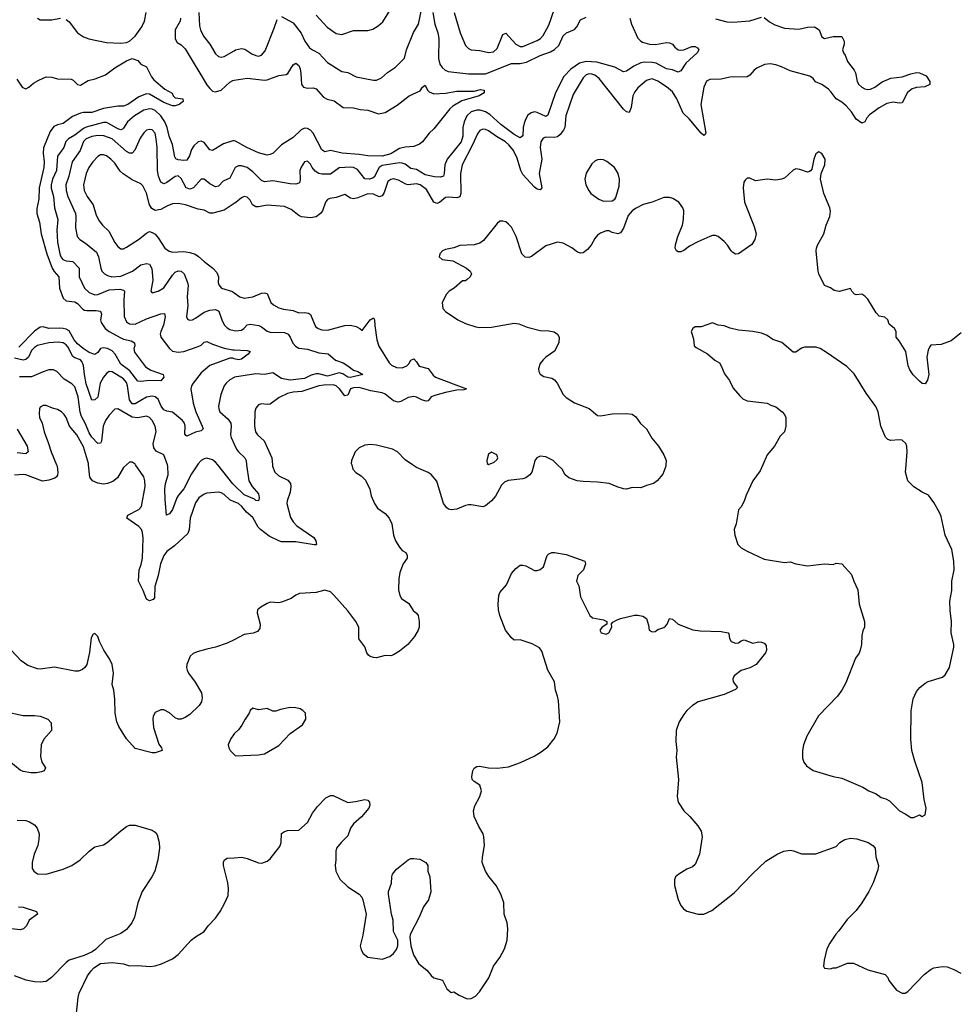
# Model space of a CAD drawing. Header units: inches. Extents: x 1934316 to 2140091, y 524953 to 667329.
# Tile 297 of 384: x 2048507 to 2055013, y 636243 to 643101. Entities that reach past the tile are written whole.
import ezdxf

# ---------------------------------------------------------------- set-up
doc = ezdxf.new("R2010")
doc.units = ezdxf.units.IN
doc.header["$MEASUREMENT"] = 0
for name, color, linetype in [('C0643', 7, 'Continuous'), ('C0644', 7, 'Continuous'), ('C0653', 7, 'Continuous'), ('C0654', 7, 'Continuous')]:
    doc.layers.add(name, color=color, linetype=linetype)

msp = doc.modelspace()

# ---------------------------------------------------------------- linework, layer by layer
at = {"layer": 'C0643', "color": 5}
for points, elevation in [([(2048762.5, 640000), (2048766.6, 639990), (2048772.1, 639947.9), (2048770.8, 639929.2), (2048763.2, 639916.8), (2048751.9, 639908.1), (2048710, 639892.5), (2048666.4, 639886.4), (2048550, 639929.8), (2048530, 639933.3), (2048470, 639928)], 280), ([(2049250, 640000), (2049230, 639982), (2049186.9, 639910), (2049155.5, 639884.5), (2049118, 639870), (2049090, 639866.1), (2049050, 639873.5), (2049012.7, 639890), (2048995.6, 639915.6), (2048986.5, 640000)], 280), ([(2050000, 639743.7), (2049970, 639756.4), (2049930, 639792.7), (2049910, 639805.3), (2049890, 639811), (2049810, 639803.9), (2049790, 639797.2), (2049754, 639770), (2049730, 639735.6), (2049694.1, 639630), (2049686.3, 639550), (2049677.2, 639522.8), (2049583.8, 639436.2), (2049530, 639395.8), (2049510, 639369.8), (2049487.2, 639310), (2049471.5, 639230), (2049448, 639152), (2049445.8, 639074.2), (2049436.9, 639063.1), (2049410, 639052.6), (2049390, 639065.6), (2049366.1, 639126.1), (2049333.3, 639190), (2049339.4, 639270), (2049353.4, 639306.6), (2049360.8, 639350), (2049365.4, 639490), (2049362.4, 639530), (2049353.7, 639550), (2049335.4, 639570), (2049253, 639630), (2049258.7, 639650), (2049336.3, 639690), (2049355, 639710), (2049380.4, 639850), (2049378.5, 639890), (2049370, 639917), (2049314, 640000)], 280), ([(2049744.5, 640000), (2049702.6, 639937.3), (2049650, 639832.8), (2049611.4, 639790), (2049599.5, 639770), (2049570, 639689.6), (2049550, 639659.6), (2049529.6, 639649.6), (2049519.1, 639759.1), (2049517.5, 639830), (2049522.1, 639870), (2049539.2, 639930), (2049538.6, 639990), (2049535.2, 640000)], 260), ([(2050000, 639858.3), (2049990, 639867.9), (2049885, 640000)], 260), ([(2050000, 638782.8), (2049950, 638757.7), (2049870.8, 638730), (2049810, 638717.7), (2049742.4, 638697.6), (2049714.3, 638685.7), (2049692.9, 638667.1), (2049670.3, 638610), (2049667.4, 638590), (2049671.8, 638570), (2049681.1, 638550), (2049727.9, 638487.9), (2049771.8, 638411.8), (2049777.6, 638377.6), (2049772.3, 638350), (2049756.6, 638323.4), (2049690, 638260.5), (2049659.7, 638240.3), (2049631.7, 638228.3), (2049610, 638229.8), (2049590, 638238.8), (2049550, 638272.4), (2049510, 638295.1), (2049490, 638295.1), (2049450, 638275.6), (2049436, 638250), (2049432.8, 638230), (2049439, 638170), (2049476, 638056), (2049493.4, 638030), (2049498, 638010), (2049450, 637995.1), (2049430, 637995.1), (2049310, 638025.6), (2049250, 638093), (2049197.9, 638177.9), (2049183.7, 638210), (2049170.5, 638270.5), (2049168.9, 638368.9), (2049161.5, 638430), (2049151.3, 638470), (2049158.9, 638550), (2049150, 638608.7), (2049131.6, 638650), (2049092, 638710), (2049062, 638770), (2049050, 638806), (2049030, 638826), (2049018, 638822), (2049005.4, 638794.6), (2048993.7, 638693.7), (2048973, 638610), (2048960.5, 638590), (2048944.6, 638575.4), (2048916.2, 638563.8), (2048890, 638563), (2048750, 638591.2), (2048650, 638578.3), (2048630, 638579.7), (2048563.1, 638603.1), (2048516.4, 638636.4), (2048450, 638707)], 320), ([(2048402.9, 638282.9), (2048530, 638254.4), (2048610, 638255.5), (2048650, 638250.7), (2048702, 638230), (2048724.7, 638204.7), (2048727.7, 638150), (2048674.9, 638090), (2048656.4, 638050), (2048650.5, 637970), (2048662, 637930), (2048686, 637890), (2048678, 637870), (2048658.5, 637861.5), (2048624.5, 637855.5), (2048585.2, 637854.8), (2048530, 637864.2), (2048510, 637874), (2048430, 637939.7)], 320), ([(2050000, 638126), (2049974.8, 638090), (2049958, 638050), (2049962, 638030), (2049972, 638010), (2050000, 637984.1)], 340), ([(2048490, 637525.8), (2048550, 637522.3), (2048575, 637515), (2048610, 637492.2), (2048629.2, 637469.2), (2048641.8, 637430), (2048640.2, 637390), (2048631.9, 637350), (2048606.8, 637290), (2048592.8, 637230), (2048594.6, 637190), (2048605.7, 637170), (2048631.4, 637151.4), (2048690, 637149.2), (2048810, 637184.4), (2048870, 637209.1), (2048927, 637250), (2048990, 637310.5), (2049030, 637340.5), (2049090, 637354.8), (2049115.3, 637370), (2049210, 637450.7), (2049250, 637481), (2049270, 637490.5), (2049310, 637490.4), (2049430, 637457), (2049450, 637442.4), (2049463.9, 637423.9), (2049478, 637370), (2049479, 637330), (2049467.6, 637250), (2049447.6, 637170), (2049426.3, 637130), (2049360.4, 637030), (2049330.3, 636950), (2049306.7, 636850), (2049287, 636810), (2049250, 636763.6), (2049210, 636736.3), (2049105.5, 636694.5), (2049035.3, 636624.7), (2049012.3, 636607.7), (2048956.7, 636583.3), (2048850, 636549.6), (2048830, 636534.5), (2048728.7, 636430), (2048690, 636403.1), (2048650, 636396.5), (2048610, 636399.3), (2048551.7, 636411.7), (2048470, 636441.7)], 320), ([(2048899.3, 636160.7), (2048912.7, 636290), (2048919.8, 636320.2), (2048979, 636441), (2049003.3, 636476.7), (2049023.5, 636496.5), (2049070, 636528.4), (2049150, 636535.3), (2049230, 636524.2), (2049270, 636510.4), (2049330, 636514.4), (2049414.2, 636505.8), (2049449.5, 636510.5), (2049494.8, 636525.2), (2049570, 636561), (2049610, 636591), (2049701.2, 636690), (2049730, 636714), (2049790, 636750.7), (2049818.4, 636790), (2049870, 636843), (2049903, 636890), (2049935.8, 636950), (2049958.6, 637001.4), (2049961.3, 637050), (2049956.3, 637090), (2049926.6, 637210), (2049926.2, 637233.8), (2049933.2, 637250), (2049950, 637260.5), (2050000, 637264)], 320), ([(2048498.3, 636921.7), (2048530, 636920.6), (2048624.9, 636890), (2048630.4, 636870.3), (2048573.4, 636830), (2048554.2, 636790), (2048534, 636770), (2048510, 636761.1), (2048450, 636768.8)], 280)]:
    msp.add_lwpolyline(points, dxfattribs=dict(at, elevation=elevation))
at = {"layer": 'C0644', "color": 5}
for points, elevation in [([(2048830, 643102.6), (2048850, 643085.3), (2048910, 643009.2), (2048950, 642982), (2048987.5, 642967.5), (2049110, 642941.8), (2049210, 642936), (2049250, 642941.8), (2049270, 642951.3), (2049310, 642986.9), (2049357.4, 643050), (2049374.7, 643090), (2049387.9, 643150)], 240), ([(2049754, 643150), (2049758.8, 643058.8), (2049765.7, 643030), (2049785.2, 642985.2), (2049830.2, 642930), (2049870, 642862.4), (2049890, 642845.3), (2049910, 642840.3), (2049930, 642843.6), (2050000, 642884.4)], 260), ([(2048630.3, 643110.3), (2048650, 643100.4), (2048730, 643100.2), (2048790, 643110.3)], 240), ([(2049626.7, 643110), (2049623.5, 643090), (2049588.3, 643030), (2049588.3, 642968.3), (2049602.8, 642942.7), (2049630, 642926.4), (2049658.7, 642898.7), (2049810, 642647.9), (2049830, 642620.7), (2049850, 642603.8), (2049870, 642597.7), (2049908.4, 642610), (2049970, 642665.5), (2049990, 642677.6), (2050000, 642679)], 240), ([(2048487.3, 642687.3), (2048524, 642630), (2048541.5, 642621.5), (2048550, 642619.7), (2048570, 642630.2), (2048602.5, 642657.5), (2048639.5, 642680.5), (2048690, 642701.6), (2048730, 642699.8), (2048770, 642689.6), (2048865.3, 642685.3), (2048878.8, 642678.8), (2048910, 642650.3), (2048930, 642645.2), (2048983.2, 642676.8), (2049031, 642689), (2049103, 642717), (2049170, 642765.2), (2049250, 642813.6), (2049290.2, 642830.2), (2049330, 642815.5), (2049350, 642791), (2049390, 642771.3), (2049423.2, 642703.2), (2049441, 642681), (2049516.9, 642616.9), (2049567.7, 642587.7), (2049576, 642570), (2049590, 642556), (2049642, 642550), (2049644.7, 642530), (2049618, 642510), (2049590, 642500.5), (2049570, 642501.1), (2049510, 642523.7), (2049410, 642582.8), (2049390, 642583.8), (2049336.1, 642563.9), (2049258.4, 642510), (2049230, 642497.7), (2049190, 642497.3), (2049090, 642481.4), (2049010, 642454.8), (2048950, 642454.6), (2048930, 642449.9), (2048873.5, 642426.5), (2048810, 642377.3), (2048770, 642368), (2048744.3, 642355.7), (2048718.5, 642321.5), (2048672.4, 642207.6), (2048669.1, 642170), (2048676.6, 642110), (2048675.7, 642070), (2048642.1, 641930), (2048640.5, 641850), (2048625, 641785), (2048625.8, 641750), (2048644.4, 641690), (2048657.2, 641610), (2048695.4, 641470), (2048731.7, 641370), (2048746, 641346), (2048780.1, 641310), (2048783.6, 641230), (2048810, 641160.2), (2048830, 641141.4), (2048890, 641135.8), (2048910, 641124.1), (2048945.4, 641085.4), (2048958.6, 641078.6), (2048974.8, 641074.8), (2049036, 641076), (2049070.1, 641070.1), (2049076.2, 641050), (2049069, 641010), (2049072.8, 640992.8), (2049102.8, 640950), (2049128.7, 640928.7), (2049210, 640884.8), (2049230, 640875.4), (2049283.4, 640863.4), (2049307, 640850), (2049307.8, 640830), (2049301.3, 640810), (2049306.1, 640786.1), (2049382.6, 640682.6), (2049418.9, 640658.9), (2049506, 640630), (2049510.2, 640610), (2049490, 640586.4), (2049411.5, 640588.5), (2049350, 640579.8), (2049330, 640583.7), (2049274.1, 640654.1), (2049210, 640702.6), (2049171.4, 640771.4), (2049150, 640794.9), (2049119.1, 640810), (2049090, 640815.9), (2049068.9, 640811.1), (2049050, 640783.5), (2049030.6, 640769.4), (2048990, 640783.4), (2048948.8, 640810), (2048910, 640843.1), (2048886.6, 640870), (2048850, 640933.5), (2048830, 640945.2), (2048810, 640950.4), (2048786.8, 640953.2), (2048710, 640949.3), (2048670, 640961.3), (2048650, 640959.7), (2048610, 640932.1), (2048500.1, 640819.9)], 220), ([(2050000, 642256.6), (2049990, 642257.8), (2049924.4, 642235.6), (2049850, 642189.7), (2049830, 642195.1), (2049790, 642245.3), (2049770, 642254.5), (2049750, 642250.6), (2049718, 642222), (2049703.2, 642196.8), (2049687.9, 642152.1), (2049670, 642122.3), (2049650, 642118.9), (2049610, 642123.7), (2049592.6, 642132.6), (2049586.2, 642146.1), (2049569.9, 642230.2), (2049547, 642290), (2049533.5, 642350), (2049518.2, 642390), (2049488.9, 642430), (2049450, 642467), (2049430, 642477.6), (2049410, 642480.1), (2049370, 642469.4), (2049305.6, 642430), (2049257.8, 642390), (2049230, 642344.4), (2049221.4, 642338.6), (2049210, 642334.6), (2049190, 642339.6), (2049130, 642375.6), (2049110, 642384.1), (2049090, 642383.8), (2048970, 642352.7), (2048950, 642343.8), (2048890, 642295.6), (2048846.4, 642270), (2048828.3, 642251.7), (2048814.8, 642210), (2048770.8, 642150), (2048763.9, 642050), (2048735, 641990), (2048726.9, 641950), (2048726.5, 641926.5), (2048741, 641870), (2048749.5, 641790), (2048771.4, 641710), (2048765.9, 641634.1), (2048769.6, 641550), (2048785.1, 641470), (2048792.1, 641450), (2048806, 641430), (2048830, 641421.4), (2048875.8, 641415.8), (2048920.8, 641370), (2048921.3, 641310), (2048958.5, 641230), (2048990, 641200.2), (2049030, 641183.9), (2049050, 641186.5), (2049130, 641218.1), (2049203.5, 641223.5), (2049230, 641216.1), (2049235.2, 641210), (2049230.7, 641150), (2049233.4, 641033.4), (2049250, 640996.9), (2049270, 640983.2), (2049310, 640980.4), (2049390, 641018.3), (2049490, 641052), (2049513.9, 641053.9), (2049520.2, 641030), (2049506.9, 640973.1), (2049488.5, 640930), (2049484.6, 640910), (2049488.4, 640890), (2049549.5, 640809.5), (2049571.5, 640791.5), (2049610, 640785.5), (2049650, 640788.7), (2049750, 640823.5), (2049770, 640834), (2049790, 640854.3), (2049810, 640859.7), (2049850, 640839.8), (2049930, 640813.2), (2049990, 640801.8), (2050000, 640801.4)], 240), ([(2050000, 642057.1), (2049970, 641997.4), (2049923, 641977), (2049890, 641942), (2049870, 641935.6), (2049830, 641957.1), (2049790, 641989.8), (2049770, 641991), (2049717.7, 641930), (2049690, 641919.2), (2049666.5, 641930), (2049630, 641995), (2049610, 642012.2), (2049590, 642009.3), (2049530, 641966.8), (2049510, 641958.5), (2049488.6, 641968.6), (2049472.1, 642010), (2049465.2, 642050), (2049463.7, 642210), (2049457.3, 642270), (2049449.1, 642309.1), (2049430, 642332.9), (2049410, 642336.8), (2049390, 642330.9), (2049370, 642312.8), (2049344.3, 642275.7), (2049308, 642192), (2049290, 642171.8), (2049270, 642172), (2049250, 642182), (2049150.6, 642270), (2049092.3, 642292.3), (2049050, 642293), (2049010, 642286.2), (2048970, 642270.4), (2048950, 642251.3), (2048926.7, 642190), (2048871.2, 642110), (2048848.9, 642011.1), (2048827.2, 641950), (2048829.5, 641910.5), (2048841, 641870), (2048894.5, 641750), (2048898, 641730), (2048894.8, 641650), (2048907.2, 641590), (2048925.7, 641570), (2048964.9, 641544.9), (2049040.9, 641480.9), (2049055.3, 641450), (2049070.7, 641370.7), (2049079.2, 641350), (2049096.9, 641330), (2049117.9, 641317.9), (2049149, 641309), (2049210, 641315), (2049291.6, 641348.4), (2049350, 641393), (2049390, 641403.2), (2049410, 641398.5), (2049427.1, 641367.1), (2049433.2, 641286.8), (2049418.8, 641210), (2049430, 641198.8), (2049470, 641210.3), (2049510, 641233.8), (2049570, 641320.8), (2049590, 641342), (2049610, 641351.2), (2049630, 641348.8), (2049651.3, 641330), (2049675, 641270), (2049678.6, 641250), (2049673.2, 641170), (2049677.1, 641110), (2049667.8, 641030), (2049676, 641016), (2049687.8, 641007.8), (2049710, 641010.3), (2049730, 641020.7), (2049790, 641064.3), (2049830, 641077.3), (2049870, 641083.2), (2049892.8, 641070), (2049913, 641010), (2049930, 640975.3), (2049950, 640954.3), (2049970, 640942.4), (2050000, 640935.6)], 260), ([(2050000, 641819.9), (2049930, 641773.2), (2049852.1, 641752.1), (2049830, 641753.5), (2049790, 641773.3), (2049750, 641780.4), (2049660.9, 641810), (2049610, 641820.8), (2049570, 641817.7), (2049530, 641802.6), (2049490, 641778), (2049450, 641770.9), (2049425.5, 641785.5), (2049410.6, 641810.6), (2049390, 641892.3), (2049364.1, 641944.1), (2049350, 641958), (2049290, 641986.2), (2049226.2, 642026.2), (2049206.2, 642046.2), (2049170, 642102.3), (2049142.2, 642130), (2049110, 642151.5), (2049090, 642159.4), (2049070, 642158.9), (2049050, 642148.8), (2049014.8, 642110), (2048987.6, 642070), (2048969.4, 642030), (2048951.2, 641951.2), (2048955.6, 641910), (2048975.9, 641870), (2049018.2, 641810), (2049040.2, 641740.2), (2049060, 641700), (2049083.1, 641670), (2049127, 641627), (2049170, 641548.5), (2049190, 641521.6), (2049210, 641503.8), (2049230, 641504.4), (2049250, 641516.5), (2049334.7, 641570), (2049390, 641614.4), (2049410, 641624.4), (2049430, 641619.5), (2049450, 641606), (2049470, 641581.6), (2049518, 641510), (2049547.4, 641487.4), (2049570, 641482.2), (2049650, 641486.1), (2049690, 641479.5), (2049728, 641468), (2049752.1, 641452), (2049790, 641416.2), (2049850.4, 641370), (2049879.5, 641339.5), (2049890.2, 641310.2), (2049889.1, 641270), (2049893.3, 641253.3), (2049911.9, 641231.9), (2049987.7, 641207.7), (2050000, 641198.7)], 280), ([(2050000, 640739.4), (2049990, 640742.2), (2049970, 640742.9), (2049830, 640693.3), (2049770, 640640.9), (2049714.7, 640570), (2049702.6, 640550), (2049698, 640530), (2049713.8, 640430), (2049732.4, 640370), (2049778, 640270), (2049783, 640250), (2049770, 640237), (2049730, 640228.7), (2049670, 640200.9), (2049663.6, 640203.6), (2049657, 640217), (2049658.5, 640270), (2049653.3, 640290), (2049640.4, 640310), (2049570, 640368.2), (2049530, 640373.7), (2049510, 640383.2), (2049491.4, 640410), (2049470, 640457.4), (2049450, 640474.1), (2049430, 640477.6), (2049390, 640470.5), (2049310, 640425.6), (2049290, 640425.8), (2049272.1, 640452.1), (2049257.6, 640550), (2049250, 640574.5), (2049230, 640600.2), (2049150, 640648.9), (2049130, 640651), (2049110, 640636.8), (2049089.3, 640610), (2049066.4, 640570), (2049050, 640472.8), (2049030, 640452), (2049010, 640449.6), (2048970, 640564.4), (2048957.6, 640630), (2048952, 640692), (2048940, 640720), (2048930, 640731.4), (2048890, 640745.6), (2048876, 640756), (2048841.4, 640821.4), (2048830, 640836.3), (2048810, 640849.9), (2048774.5, 640854.5), (2048710, 640849.9), (2048630, 640831.4), (2048610, 640818.5), (2048590, 640795.6), (2048568.1, 640750), (2048550, 640733.1), (2048530, 640730.4), (2048470, 640744.4)], 240), ([(2049535.2, 640000), (2049510.6, 640070.6), (2049456, 640096), (2049439.6, 640119.6), (2049436.8, 640150), (2049456.8, 640230), (2049449.8, 640270), (2049429.8, 640310), (2049410, 640330.9), (2049390, 640338.4), (2049330, 640326.8), (2049290, 640331.5), (2049190, 640389.7), (2049170, 640387.6), (2049130, 640346), (2049104, 640310), (2049086.7, 640270), (2049075.6, 640164.4), (2049070, 640152), (2049050, 640149.7), (2049010, 640192.7), (2048990, 640222.4), (2048965.7, 640285.6), (2048937.1, 640337.1), (2048928.1, 640368.1), (2048914.1, 640474.1), (2048890, 640544), (2048870, 640563.8), (2048816.5, 640596.5), (2048765.6, 640650), (2048741.2, 640661.2), (2048710, 640662), (2048670, 640649), (2048590, 640612.5), (2048505.9, 640614.1)], 260), ([(2050000, 640608.9), (2049970, 640592.9), (2049944, 640570), (2049929.1, 640550), (2049906, 640490), (2049891.4, 640410), (2049892.6, 640390), (2049900.3, 640370), (2049958.9, 640318.9), (2049975.4, 640290), (2049979, 640270), (2049975, 640210), (2049979.4, 640190), (2050000, 640143.6)], 260), ([(2048986.5, 640000), (2048985.4, 640010), (2048950, 640126.2), (2048904.5, 640210), (2048853.7, 640270), (2048830, 640329.4), (2048816.9, 640350), (2048797, 640370), (2048770, 640384.7), (2048734, 640394), (2048690, 640414.5), (2048670, 640414.5), (2048650, 640401.2), (2048644.9, 640390), (2048641.7, 640358.3), (2048644.6, 640330), (2048663.1, 640290), (2048676.5, 640230), (2048708.3, 640150), (2048726, 640090), (2048762.5, 640000)], 280), ([(2048489.3, 640249.3), (2048558.3, 640130), (2048564.9, 640090), (2048550, 640076), (2048490, 640084.5)], 260), ([(2049314, 640000), (2049310, 640006), (2049290, 640019.3), (2049270, 640018), (2049250, 640000)], 280), ([(2049885, 640000), (2049870, 640018.8), (2049850, 640034.1), (2049810, 640047.8), (2049790, 640043.1), (2049770, 640030.9), (2049750, 640008.3), (2049744.5, 640000)], 260)]:
    msp.add_lwpolyline(points, dxfattribs=dict(at, elevation=elevation))
at = {"layer": 'C0653', "color": 5}
for points, elevation in [([(2050817.9, 640000), (2050825.7, 639970), (2050845.9, 639945.9), (2050884.1, 639924.1), (2050914, 639894), (2050943.8, 639830), (2050954.4, 639785.6), (2050975.5, 639730), (2050998.6, 639698.6), (2051050, 639662.4), (2051077.6, 639630), (2051096.5, 639590), (2051108.7, 639510), (2051122.4, 639470), (2051150, 639427.3), (2051170, 639404.9), (2051194, 639390), (2051204.9, 639370), (2051203, 639350), (2051176.3, 639310), (2051153.4, 639250), (2051145.5, 639205.5), (2051143, 639130), (2051152.4, 639090), (2051164.9, 639070), (2051215.2, 639035.2), (2051245.8, 638985.8), (2051270, 638966.4), (2051280.9, 638950), (2051288.3, 638908.3), (2051288.4, 638870), (2051281.4, 638850), (2051254.6, 638805.4), (2051208.9, 638750), (2051150, 638702.6), (2051110, 638677.4), (2051090, 638671.3), (2051050, 638673), (2050990, 638656.3), (2050970, 638657.9), (2050945.9, 638665.9), (2050934.7, 638674.7), (2050923.9, 638690), (2050910, 638732), (2050868.1, 638788.1), (2050867.8, 638870), (2050847.8, 638910), (2050790, 638983.6), (2050693.8, 639093.8), (2050670, 639115.5), (2050630, 639128.7), (2050570, 639111.1), (2050455.4, 639104.6), (2050430, 639093.3), (2050396.3, 639070), (2050330, 639043.5), (2050310, 639039.7), (2050250, 639042.9), (2050230, 639034.5), (2050186, 639010), (2050162.8, 638990), (2050159.1, 638970), (2050181.6, 638890), (2050179.1, 638860.9), (2050161.4, 638838.6), (2050132.3, 638827.7), (2050070, 638817.8), (2050000, 638782.8)], 320), ([(2050266.4, 640000), (2050267.3, 639990), (2050282.4, 639950), (2050310, 639922.9), (2050374.2, 639894.2), (2050391.4, 639871.4), (2050394.2, 639850), (2050390.2, 639810.2), (2050369.3, 639750), (2050367.2, 639730), (2050392.6, 639632.6), (2050410, 639602.7), (2050435.6, 639575.6), (2050553.3, 639493.3), (2050567.8, 639470), (2050573.3, 639446.7), (2050570, 639442.7), (2050557.4, 639442.6), (2050430, 639464.1), (2050330, 639464.1), (2050310, 639470.9), (2050244.2, 639504.2), (2050183.2, 639550), (2050167.3, 639567.3), (2050130, 639634.3), (2050084.7, 639670), (2050053, 639710), (2050030, 639731), (2050000, 639743.7)], 280), ([(2050086.4, 640000), (2050101.5, 639890), (2050124.9, 639850), (2050170, 639798), (2050174.7, 639770), (2050170, 639749), (2050150, 639753), (2050141.7, 639761.7), (2050070, 639791.3), (2050000, 639858.3)], 260), ([(2052085.8, 640000), (2052072.7, 639950), (2052059.1, 639930), (2052030.2, 639909.8), (2052010, 639902.4), (2051907.7, 639892.3), (2051880.5, 639879.5), (2051861.6, 639858.4), (2051818, 639782), (2051790, 639749.2), (2051750, 639716), (2051730, 639707), (2051650, 639722.4), (2051630, 639721.3), (2051610, 639718), (2051550, 639691.1), (2051510, 639686.6), (2051491.3, 639691.3), (2051480.1, 639700.1), (2051457, 639730), (2051410, 639886), (2051370, 639934), (2051350, 639947.3), (2051270, 639980.9), (2051242.2, 640000)], 320), ([(2053004.8, 640000), (2053004, 639990), (2052984.5, 639935.5), (2052944.9, 639890), (2052919.1, 639870), (2052870, 639857.3), (2052830, 639840.3), (2052770, 639842.6), (2052730, 639831.9), (2052710, 639833.1), (2052666.4, 639846.4), (2052609.5, 639869.5), (2052530, 639880.7), (2052430, 639883.6), (2052388, 639890), (2052329.6, 639909.7), (2052304, 639930), (2052282, 639970), (2052250.8, 640000)], 320), ([(2053679.7, 640000), (2053661.4, 639958.6), (2053610.8, 639890), (2053562.8, 639790), (2053550, 639748), (2053530, 639708), (2053510, 639686), (2053494.8, 639590), (2053481, 639550), (2053486, 639510), (2053506.4, 639446.4), (2053530, 639422), (2053570, 639398), (2053690, 639344), (2053830, 639321), (2053870, 639324.7), (2053910.6, 639310.6), (2053990, 639297.1), (2054110, 639310.4), (2054170, 639306.7), (2054190, 639316.4), (2054230, 639310.4), (2054297.6, 639237.6), (2054313, 639190), (2054340.5, 639130), (2054350.6, 639030), (2054387.3, 638910), (2054386.8, 638870), (2054375.5, 638844.5), (2054368.2, 638811.8), (2054366, 638750), (2054357.1, 638710), (2054350.3, 638689.7), (2054325.5, 638654.5), (2054258.8, 638481.2), (2054230.7, 638430), (2054198.8, 638390), (2054068.6, 638251.4), (2053986.8, 638110), (2053962.8, 638050), (2053956, 638010), (2053956.9, 637956.9), (2053964.7, 637930), (2053983.5, 637903.5), (2054031.1, 637871.1), (2054170, 637831), (2054230, 637818.8), (2054376.7, 637756.7), (2054418, 637730), (2054468.3, 637708.3), (2054503.4, 637683.4), (2054535.3, 637675.3), (2054561.3, 637661.3), (2054632, 637590), (2054670.9, 637570.9), (2054710, 637544.7), (2054730, 637544.7), (2054770, 637562), (2054790, 637552), (2054810, 637562), (2054816, 637610), (2054802.7, 637670), (2054790, 637788), (2054737.2, 637937.3), (2054717.7, 638010), (2054711.1, 638090), (2054712.1, 638287.9), (2054727, 638370), (2054750, 638421), (2054774, 638450), (2054810, 638478.8), (2054830, 638490.7), (2054930, 638522.8), (2054950, 638538), (2054979.3, 638590), (2055009.5, 638730), (2055009.4, 638750), (2054991.3, 638831.3), (2054994.3, 638910), (2054984.9, 638984.9), (2054982.6, 639050), (2054995.2, 639124.8), (2054995.1, 639190), (2055011.6, 639270), (2055008.5, 639330), (2054995.8, 639410), (2054949.6, 639510), (2054921, 639641), (2054910, 639669), (2054870, 639739), (2054834, 639790), (2054790, 639809.4), (2054730, 639847.1), (2054689.8, 639889.8), (2054672.1, 639950), (2054677, 640000)], 340), ([(2050000, 637264), (2050052.3, 637267.7), (2050090, 637259.3), (2050170, 637228.4), (2050193.3, 637226.7), (2050230, 637239.1), (2050250, 637257.3), (2050316.6, 637343.4), (2050326.2, 637370), (2050330, 637432.7), (2050350, 637447.2), (2050370, 637454.6), (2050450, 637457.1), (2050511.1, 637510), (2050545.7, 637574.3), (2050579.2, 637620.8), (2050638.2, 637681.8), (2050670, 637698.3), (2050690, 637697.4), (2050790, 637648.7), (2050845.1, 637654.9), (2050910, 637670.5), (2050930, 637666), (2050942.8, 637650), (2050944, 637630), (2050937.3, 637610), (2050885.5, 637550), (2050830, 637499.3), (2050810.6, 637470), (2050790, 637416), (2050743.8, 637370), (2050712.7, 637330), (2050706.7, 637310), (2050708.5, 637250), (2050702, 637210), (2050708.5, 637170), (2050735.8, 637115.8), (2050790, 637060.5), (2050870.3, 637010.3), (2050887.7, 636990), (2050895.5, 636970), (2050918.4, 636870), (2050894.6, 636725.4), (2050876, 636650), (2050883.5, 636623.5), (2050898, 636598), (2050930.7, 636570.7), (2051030, 636558.8), (2051084, 636576), (2051110, 636598), (2051130, 636624.7), (2051139.3, 636650), (2051138, 636690), (2051109.4, 636749.4), (2051106.6, 636830), (2051095.1, 636870), (2051073.2, 637010), (2051074, 637030), (2051094, 637086), (2051096.2, 637130), (2051102.9, 637150), (2051130, 637184.9), (2051210, 637250.4), (2051230, 637258.4), (2051250, 637259.5), (2051293, 637253), (2051334.8, 637230), (2051347.3, 637210), (2051347.3, 637170), (2051360.7, 637130), (2051367.7, 637027.7), (2051352.4, 636970), (2051316.7, 636923.3), (2051287.3, 636850), (2051224.9, 636730), (2051221.6, 636710), (2051230.5, 636649.5), (2051247.8, 636587.8), (2051285.5, 636525.5), (2051341.1, 636481.1), (2051370, 636442.8), (2051390, 636427.3), (2051450, 636412), (2051481, 636350), (2051510, 636324.7), (2051530, 636331.3), (2051566.4, 636306.4), (2051622, 636282), (2051650, 636284.7), (2051680.2, 636299.8), (2051708.7, 636330), (2051772.1, 636427.9), (2051804, 636510), (2051849, 636570), (2051881.2, 636630), (2051900.9, 636690), (2051904.5, 636770), (2051899.5, 636810), (2051879.3, 636870), (2051878, 636950), (2051857, 637010), (2051824.5, 637070), (2051773.3, 637133.3), (2051749.6, 637170), (2051726.3, 637230), (2051727.8, 637267.8), (2051742, 637350), (2051738.3, 637410), (2051734, 637430), (2051702.3, 637482.3), (2051671.6, 637551.6), (2051664.8, 637590), (2051674.1, 637625.9), (2051710, 637690.8), (2051721.6, 637730), (2051709.6, 637769.6), (2051670, 637794.5), (2051657.6, 637810), (2051653.3, 637830), (2051660.7, 637870), (2051671.5, 637888.5), (2051690, 637900.5), (2051710, 637901.6), (2051770, 637890.4), (2051830, 637888.4), (2051910, 637897.6), (2051993.7, 637926.3), (2052087.9, 637972.1), (2052138, 638002), (2052183.7, 638036.3), (2052227.3, 638092.7), (2052247.2, 638132.8), (2052267, 638210), (2052257.1, 638357.1), (2052251.5, 638390), (2052235.6, 638430), (2052229.6, 638490), (2052183.5, 638570), (2052142.6, 638702.6), (2052124.9, 638724.9), (2052074.2, 638754.2), (2051990, 638781.2), (2051950, 638779), (2051930, 638795.3), (2051889.5, 638849.5), (2051849.5, 638950), (2051840.7, 638990), (2051838, 639030), (2051842.7, 639090), (2051850, 639111.3), (2051894.8, 639165.2), (2051930, 639244.7), (2051960.7, 639279.3), (2051990, 639300.7), (2052010, 639302), (2052030, 639296.3), (2052090, 639264.9), (2052110, 639264), (2052130, 639270.8), (2052153.2, 639290), (2052179, 639370), (2052190, 639381), (2052210, 639390.4), (2052230, 639390.4), (2052310, 639374.9), (2052442, 639330), (2052444.7, 639310), (2052431.3, 639270), (2052392, 639230), (2052382, 639190), (2052398, 639158), (2052410, 639082), (2052474.8, 638950), (2052495.2, 638935.2), (2052570, 638921), (2052594, 638910), (2052594, 638890), (2052562, 638870), (2052546, 638850), (2052554, 638830), (2052590, 638821), (2052608, 638830), (2052628, 638870), (2052627.3, 638892.7), (2052636.4, 638903.6), (2052662, 638918), (2052689.5, 638930.5), (2052786.7, 638953.3), (2052810, 638953.7), (2052845.5, 638945.5), (2052870.4, 638930.4), (2052884.4, 638884.4), (2052888.7, 638850), (2052910, 638836.4), (2052930, 638839.5), (2052950, 638853.7), (2052990, 638868.4), (2053002.6, 638877.4), (2053015.1, 638890), (2053030, 638931), (2053050, 638926), (2053091.3, 638890), (2053192.3, 638852.3), (2053243.9, 638843.9), (2053390, 638839.5), (2053438, 638830), (2053444, 638824), (2053448.2, 638790), (2053458.4, 638770), (2053490, 638757.3), (2053510, 638760.9), (2053530, 638775.5), (2053550, 638781.3), (2053610, 638758), (2053650, 638766.8), (2053670, 638766), (2053690, 638758), (2053702, 638742), (2053706, 638710), (2053698.8, 638690), (2053634, 638610), (2053590, 638586.6), (2053530, 638567), (2053481.3, 638530), (2053472.2, 638510), (2053472.7, 638490), (2053504.7, 638450), (2053490, 638435.3), (2053410, 638400.9), (2053230.5, 638349.5), (2053190, 638325.2), (2053151, 638290), (2053130, 638262), (2053097.3, 638210), (2053077.3, 638150), (2053074.4, 638074.4), (2053080.7, 638010), (2053075.5, 637964.5), (2053091.8, 637810), (2053084.4, 637690), (2053090.4, 637650.3), (2053130, 637590.5), (2053171.2, 637551.2), (2053227.3, 637487.3), (2053250.3, 637450), (2053258.7, 637410), (2053238.4, 637290), (2053210, 637217.2), (2053190, 637200.9), (2053150, 637183.7), (2053096, 637150), (2053071.3, 637130), (2053064.7, 637110), (2053066, 637070), (2053090, 636974), (2053110, 636932), (2053127.9, 636907.9), (2053150.9, 636890.9), (2053230, 636871), (2053270, 636871.3), (2053324, 636896), (2053480.1, 637019.9), (2053607.9, 637152.1), (2053700.1, 637239.9), (2053779.3, 637290), (2053825.2, 637310), (2053870, 637317.7), (2053893, 637313), (2053950, 637290.4), (2054050, 637292.4), (2054190, 637342), (2054216, 637370), (2054250, 637390.4), (2054290, 637399.5), (2054335.4, 637395.4), (2054414, 637370), (2054444.9, 637350), (2054461.6, 637330), (2054467.7, 637270), (2054484.9, 637210), (2054480.4, 637179.6), (2054448.2, 637090), (2054418.4, 637030), (2054370, 636949.3), (2054330, 636896), (2054267.1, 636832.9), (2054210, 636754), (2054188.1, 636731.9), (2054146, 636670), (2054126, 636630), (2054106, 636550), (2054102, 636510), (2054110, 636494), (2054150, 636491.3), (2054170, 636498), (2054190, 636498), (2054270, 636531), (2054310.6, 636530.6), (2054410, 636482.8), (2054532, 636450), (2054550.9, 636430.9), (2054558, 636410), (2054610, 636342), (2054650, 636322), (2054670, 636322), (2054690, 636332), (2054804, 636450), (2054851.4, 636488.6), (2054870, 636496.4), (2054930, 636506), (2054963.4, 636503.4), (2055010, 636485.5), (2055059.3, 636459.3)], 320), ([(2050000, 637984.1), (2050010, 637974.8), (2050170, 637980.7), (2050210, 637986.8), (2050310, 638046), (2050388.7, 638130), (2050475.3, 638190), (2050499, 638230), (2050495.3, 638270), (2050478, 638290), (2050460.2, 638300.2), (2050429.2, 638309.2), (2050390, 638309.3), (2050323, 638297), (2050290, 638285.2), (2050270, 638285.2), (2050230, 638302.7), (2050170, 638295.3), (2050130, 638306), (2050111.6, 638288.4), (2050104.7, 638270), (2050076, 638230), (2050053.7, 638186.3), (2050030, 638155.3), (2050005.8, 638134.2), (2050000, 638126)], 340)]:
    msp.add_lwpolyline(points, dxfattribs=dict(at, elevation=elevation))
at = {"layer": 'C0654', "color": 5}
for points, elevation in [([(2051531, 643150), (2051573, 643010), (2051610, 642920.3), (2051630, 642899), (2051650, 642890.2), (2051710, 642884.9), (2051770, 642872.7), (2051804.1, 642875.9), (2051830, 642899.5), (2051870, 642997.4), (2051890, 643006.3), (2051959.7, 642930), (2051990, 642914.3), (2052010, 642913.5), (2052110, 642955.2), (2052131.4, 642968.6), (2052150.4, 642989.6), (2052190, 643062), (2052270, 643292.9)], 280), ([(2050330, 643122), (2050410, 643078), (2050466.9, 643006.9), (2050491.5, 642950), (2050525.2, 642905.2), (2050544.6, 642890), (2050590, 642867.1), (2050650, 642802.2), (2050750, 642739.2), (2050792, 642732), (2050850, 642701.8), (2050970, 642678.3), (2050990, 642678.3), (2051025.4, 642694.6), (2051067.3, 642732.7), (2051122, 642770), (2051186.4, 642833.6), (2051200.4, 642890), (2051248, 643012), (2051282.3, 643070), (2051303.7, 643170)], 260), ([(2050570, 643131.8), (2050647.3, 643047.3), (2050710, 643004.9), (2050750, 642997.6), (2050830, 643026.3), (2050930, 643025.8), (2050965.2, 643034.8), (2051001.6, 643058.4), (2051033.7, 643086.3), (2051087.9, 643172.1)], 280), ([(2051382.7, 643150), (2051396, 643070), (2051416.9, 643010), (2051424.2, 642970), (2051421.6, 642830), (2051431.7, 642791.7), (2051446.6, 642766.6), (2051467.9, 642747.9), (2051490, 642740.7), (2051630, 642723.9), (2051750, 642722.4), (2051930, 642795.5), (2051990, 642794.5), (2052035.9, 642804.1), (2052129.3, 642850.7), (2052202.7, 642877.3), (2052230, 642892.2), (2052258.7, 642921.3), (2052290.9, 642989.1), (2052312.1, 643007.9), (2052370, 643031.4), (2052385, 643050), (2052410, 643100.3), (2052450, 643117.8)], 260), ([(2053690, 643116.5), (2053726.7, 643086.7), (2053764, 643064), (2053830, 643041.9), (2053930, 643033.6), (2053990, 643049.2), (2054038.8, 643050), (2054071.5, 643030), (2054090, 642982), (2054109, 642969), (2054170, 642984.4), (2054230, 642983.8), (2054247.2, 642950), (2054247.2, 642930), (2054235.5, 642890), (2054240.7, 642870), (2054253.8, 642853.8), (2054269.3, 642809.3), (2054316.5, 642750), (2054324.6, 642730), (2054336.1, 642670), (2054347.9, 642650), (2054370, 642630.2), (2054390, 642619.7), (2054410, 642614), (2054430, 642616.2), (2054458.7, 642630), (2054510, 642668.8), (2054570, 642693.8), (2054650, 642702.3), (2054710, 642724.6), (2054750, 642732.2), (2054771.3, 642730), (2054818, 642710), (2054842, 642670), (2054842, 642650), (2054808.1, 642631.9), (2054750, 642628.1), (2054720.1, 642619.9), (2054686.2, 642593.8), (2054650, 642521.2), (2054630, 642518.4), (2054586.2, 642526.2), (2054542.3, 642517.7), (2054490, 642486.1), (2054423.2, 642436.8), (2054403.5, 642416.5), (2054390, 642389.4), (2054370, 642380.5), (2054330, 642408.2), (2054297.9, 642457.9), (2054260.7, 642500.7), (2054230, 642526), (2054189.6, 642549.6), (2054156.4, 642596.4), (2054136.5, 642616.5), (2054090, 642649.4), (2054047.1, 642667), (2054029.8, 642690), (2054007.5, 642707.5), (2053870, 642743.9), (2053810, 642773.2), (2053770, 642786.7), (2053730, 642792.2), (2053692, 642788), (2053637.1, 642762.9), (2053620.3, 642750), (2053590, 642714.3), (2053570, 642702.8), (2053450, 642701.1), (2053390, 642686.6), (2053310, 642683.5), (2053288.6, 642671.4), (2053270.2, 642630), (2053248.3, 642510), (2053282.4, 642310), (2053279.2, 642300.8), (2053270, 642294.5), (2053250, 642309.8), (2053167.3, 642410), (2053126.5, 642450), (2053081.1, 642550), (2053050, 642597.7), (2053010, 642633.7), (2052950, 642673), (2052910, 642687.9), (2052890, 642684.8), (2052870, 642676.1), (2052810, 642624.8), (2052790, 642598.7), (2052775.6, 642570), (2052762.7, 642490), (2052750, 642453.6), (2052730, 642458.7), (2052710, 642476.5), (2052540.7, 642690), (2052510, 642713.8), (2052490, 642721.9), (2052470, 642723.2), (2052450, 642716.1), (2052430, 642695.8), (2052360.5, 642579.5), (2052309.6, 642430.4), (2052302.3, 642350), (2052292.5, 642330), (2052270, 642301.1), (2052250, 642285.4), (2052230, 642279.7), (2052170, 642283.5), (2052150, 642275.4), (2052134.7, 642250), (2052130.8, 642210), (2052141.8, 642130), (2052122.4, 642030), (2052141.7, 641930), (2052130, 641915.1), (2052110, 641921), (2052090, 641933.8), (2052010, 642021.8), (2051995.3, 642050), (2051970, 642136.8), (2051943.4, 642190), (2051912.4, 642230), (2051889.5, 642249.5), (2051826.5, 642286.5), (2051770, 642327.6), (2051750, 642336.5), (2051730, 642338.8), (2051710, 642328.5), (2051693.9, 642306.1), (2051659.8, 642230), (2051587.2, 642090), (2051575.5, 642030), (2051576.8, 641890), (2051570, 641867.2), (2051550, 641859.6), (2051490, 641865.5), (2051470, 641861.8), (2051430, 641828.1), (2051410, 641820.7), (2051389, 641830), (2051338.5, 641918.5), (2051294.2, 641950), (2051270, 641957.7), (2051210, 641951), (2051194, 641954), (2051143.5, 641983.5), (2051108.3, 641991.6), (2051090, 641988.4), (2051070, 641973.5), (2051043.5, 641896.5), (2051030, 641874.8), (2051010, 641867.7), (2050970, 641884.3), (2050930, 641888.3), (2050860.4, 641859.6), (2050830, 641852.7), (2050810, 641857.4), (2050770, 641882.6), (2050710, 641863.1), (2050665.4, 641854.6), (2050650, 641847.8), (2050634.9, 641830), (2050615.6, 641770), (2050601.3, 641750), (2050570, 641728), (2050530, 641720.5), (2050468.7, 641728.7), (2050450, 641737.4), (2050397.5, 641777.5), (2050350, 641798.4), (2050230, 641809), (2050170, 641797.5), (2050150, 641798), (2050128.5, 641810), (2050110, 641842.9), (2050090, 641865.6), (2050070, 641868.2), (2050050, 641859.1), (2050012.1, 641827.9), (2050000, 641819.9)], 280), ([(2052755, 643110), (2052766, 643070), (2052810.8, 642970.8), (2052830, 642950.2), (2052843, 642943), (2052890.1, 642930.1), (2052932.5, 642927.5), (2053010, 642942), (2053030, 642939.3), (2053050.8, 642930), (2053068.3, 642908.3), (2053090.6, 642890.6), (2053110, 642887.3), (2053130, 642890.7), (2053186.8, 642913.2), (2053210, 642914.8), (2053224.9, 642904.9), (2053233.4, 642890), (2053222, 642870), (2053142.8, 642797.2), (2053110, 642743.7), (2053090, 642735.1), (2053051, 642751), (2053010, 642758.6), (2052936.7, 642796.7), (2052910, 642803.2), (2052855.3, 642804.7), (2052830, 642800.5), (2052782.7, 642777.3), (2052730, 642742), (2052710, 642737.7), (2052650.6, 642770.6), (2052524.3, 642804.3), (2052450, 642809.4), (2052402.9, 642797.1), (2052343.8, 642756.2), (2052295.4, 642704.6), (2052236.6, 642590), (2052184.4, 642435.6), (2052170, 642426.2), (2052110, 642455.3), (2052090, 642457.8), (2052067.9, 642452.1), (2052045.1, 642434.9), (2052029.4, 642410.6), (2052019.6, 642380.4), (2052012.7, 642350), (2052009, 642291), (2051990, 642278.7), (2051950, 642301.3), (2051855.4, 642370), (2051779.1, 642439.1), (2051750, 642458.4), (2051711.5, 642470), (2051690, 642470.7), (2051650, 642459), (2051620.1, 642430), (2051600.7, 642390), (2051591.7, 642350), (2051591, 642290), (2051579.6, 642250), (2051481.5, 642130), (2051465.3, 642090), (2051462.3, 642030), (2051456.5, 642010), (2051437.2, 642002.8), (2051393.9, 642006.1), (2051330, 642020.1), (2051270, 642056.6), (2051230, 642064.9), (2051190, 642093.7), (2051170, 642102.2), (2051150, 642103.9), (2051030, 642084.5), (2051009, 642070), (2050975.1, 642004.9), (2050963.8, 641996.2), (2050942.8, 641990), (2050910, 641992.8), (2050857.2, 642057.2), (2050831.5, 642070), (2050810, 642073.7), (2050730.7, 642069.3), (2050670, 642024.5), (2050610, 642023.9), (2050589.5, 642029.5), (2050564.6, 642044.6), (2050542, 642070), (2050530, 642095.1), (2050510, 642116.3), (2050490, 642109.6), (2050465.4, 642074.6), (2050457.8, 642050), (2050459.7, 641990), (2050456, 641970), (2050450, 641963), (2050430, 641956), (2050390, 641958.4), (2050270, 641978.9), (2050210, 641970.6), (2050190, 641979.9), (2050130, 642041.2), (2050090, 642071.3), (2050050, 642082.3), (2050030, 642082.2), (2050006.5, 642070), (2050000, 642057.1)], 260), ([(2050000, 642884.4), (2050010, 642890.2), (2050050, 642899.5), (2050074.7, 642894.7), (2050122, 642862), (2050150, 642850.4), (2050170, 642846.7), (2050190, 642852.7), (2050215.7, 642884.3), (2050279.1, 643040.9), (2050298.8, 643101.2)], 260), ([(2053350, 643107.5), (2053430, 643086.6), (2053470, 643083.6), (2053588.5, 643091.5), (2053670, 643117.1)], 280), ([(2050000, 642679), (2050090, 642692.2), (2050210, 642679.1), (2050230, 642680.6), (2050310, 642712.5), (2050362.3, 642717.7), (2050374.1, 642725.9), (2050410, 642785.7), (2050430, 642797.4), (2050450, 642781.6), (2050458.9, 642758.9), (2050465, 642725), (2050467.6, 642650), (2050483, 642630), (2050510, 642624), (2050550, 642627), (2050570, 642619.3), (2050621.7, 642561.7), (2050648, 642548), (2050694.8, 642534.8), (2050759.3, 642490), (2050830, 642486.8), (2050875.9, 642475.9), (2050930, 642470.2), (2051004.6, 642444.6), (2051050, 642454.5), (2051135, 642505), (2051218.9, 642570), (2051295.5, 642604.5), (2051310, 642630.7), (2051330, 642644), (2051345.7, 642610), (2051357.2, 642597.2), (2051390, 642584.1), (2051470, 642587.9), (2051550, 642602.9), (2051670, 642602.6), (2051713.6, 642613.6), (2051741, 642610), (2051740.7, 642590), (2051704.7, 642570), (2051584, 642536), (2051520.9, 642499.1), (2051500.5, 642479.5), (2051390, 642339.3), (2051357.3, 642310), (2051310.7, 642250), (2051290, 642234.5), (2051250, 642217.6), (2051190, 642212.6), (2051150, 642203.9), (2051090, 642166.5), (2051030, 642150.9), (2050930, 642151.4), (2050870, 642162.8), (2050752.1, 642172.1), (2050670, 642190.6), (2050630, 642179.8), (2050610, 642194.5), (2050550, 642310.6), (2050530, 642331.6), (2050510, 642342.5), (2050490, 642344.8), (2050466.3, 642333.7), (2050410, 642279.8), (2050330.4, 642230), (2050270.2, 642169.8), (2050250, 642160.5), (2050230, 642157.3), (2050170, 642172.8), (2050088.3, 642210), (2050010, 642255.4), (2050000, 642256.6)], 240), ([(2055059.9, 640920.1), (2054990, 640864), (2054922.5, 640837.5), (2054850, 640834), (2054839.8, 640820.2), (2054830, 640798), (2054821.3, 640750), (2054836.4, 640630), (2054825.5, 640590), (2054810, 640565.2), (2054790, 640566.6), (2054770, 640583.7), (2054726.5, 640626.5), (2054702.3, 640662.3), (2054691.8, 640690), (2054675.1, 640790), (2054630, 640864), (2054609, 640890), (2054608, 640930), (2054597.2, 640950), (2054559.3, 640979.3), (2054549.2, 641010), (2054530, 641029.2), (2054490, 641035.1), (2054470, 641058), (2054410, 641153.2), (2054390, 641175.3), (2054370, 641189), (2054330, 641185.2), (2054318, 641190), (2054299, 641210), (2054290, 641228), (2054211.8, 641208.2), (2054175.4, 641215.4), (2054150, 641234), (2054110, 641249.2), (2054069.6, 641330), (2054064.2, 641350), (2054052.2, 641490), (2054054.5, 641510), (2054060.4, 641530), (2054103.9, 641610), (2054120.3, 641670), (2054147.2, 641730), (2054151.9, 641768.1), (2054147.4, 641790), (2054104, 641890), (2054081.6, 641990), (2054086.6, 642030), (2054111.5, 642090), (2054113.6, 642130), (2054090, 642169.2), (2054070, 642179.3), (2054050, 642165.2), (2054034.4, 642130), (2054019.9, 642060.1), (2054012.7, 642047.3), (2053999.3, 642040.7), (2053990, 642038), (2053937.7, 642057.7), (2053910, 642062), (2053890, 642052.3), (2053830, 641996.9), (2053810, 641989.4), (2053770, 641983.7), (2053710, 641989.4), (2053630, 641978), (2053590, 641996), (2053570, 641996), (2053556.7, 641983.3), (2053548.7, 641970), (2053542, 641930), (2053552.2, 641830), (2053620.1, 641660.1), (2053634.3, 641610), (2053625, 641570), (2053604, 641536), (2053510, 641469.6), (2053490, 641467.8), (2053470, 641478.4), (2053458.4, 641490), (2053435.1, 641530), (2053410, 641556.9), (2053370, 641589.7), (2053350, 641597.3), (2053330, 641597.4), (2053310, 641590.7), (2053227.1, 641552.9), (2053170, 641522.7), (2053130, 641492.6), (2053110, 641483), (2053090, 641483.6), (2053079.3, 641490), (2053069.6, 641510), (2053071.6, 641531.6), (2053087.2, 641590), (2053119.7, 641670), (2053128.2, 641710), (2053129.6, 641770), (2053123.6, 641790), (2053094.5, 641830), (2053054.2, 641854.1), (2053030, 641862.9), (2052990, 641862.9), (2052910, 641829.6), (2052847.3, 641812.7), (2052794.2, 641785.8), (2052770, 641769.2), (2052742.8, 641737.2), (2052710.6, 641649.4), (2052690, 641615.3), (2052670, 641609), (2052630, 641619), (2052610, 641629), (2052590, 641629.2), (2052550, 641613.6), (2052530, 641599.6), (2052510, 641576.2), (2052484, 641530), (2052460.4, 641499.6), (2052430, 641477.7), (2052410, 641475.1), (2052390, 641482.6), (2052350, 641511), (2052290, 641544.8), (2052250, 641552), (2052170, 641524.8), (2052070, 641450.9), (2052050, 641443.9), (2052025.9, 641445.9), (2052002.4, 641470), (2051963.5, 641590), (2051930, 641654.5), (2051910, 641677.6), (2051890, 641691.6), (2051870, 641698.4), (2051850, 641697), (2051830, 641680.7), (2051736.3, 641563.7), (2051710, 641545.1), (2051670, 641532.1), (2051570, 641527.3), (2051528.5, 641511.5), (2051470, 641499.5), (2051451, 641490), (2051431, 641470), (2051426.8, 641450), (2051446.8, 641430), (2051521.6, 641421.6), (2051618, 641370), (2051642, 641350), (2051651.3, 641330), (2051642, 641310), (2051622, 641290), (2051610, 641282), (2051590, 641282), (2051530.7, 641230), (2051496.3, 641210), (2051478, 641190), (2051448.8, 641131.2), (2051452.7, 641090), (2051470, 641068.2), (2051556, 641010), (2051610, 640983.8), (2051681.1, 640961.1), (2051710, 640957), (2051790, 640959.5), (2051950, 640987.6), (2051982, 640982), (2052039.9, 640959.9), (2052130, 640936), (2052190, 640933.7), (2052226.4, 640926.4), (2052250, 640910.6), (2052263, 640890), (2052260.4, 640850), (2052229, 640791), (2052170, 640749.4), (2052150, 640732), (2052130, 640705.2), (2052118.4, 640670), (2052119.5, 640650), (2052130, 640630.7), (2052156.4, 640616.4), (2052210, 640603.1), (2052230, 640592), (2052248.2, 640568.2), (2052290, 640490.7), (2052310, 640468.4), (2052370, 640432.7), (2052470, 640393.4), (2052530, 640343.1), (2052550, 640341.1), (2052630, 640355.2), (2052730, 640359), (2052770, 640352.9), (2052795.8, 640335.8), (2052827.9, 640287.9), (2052870.4, 640250.3), (2052906.1, 640186.1), (2052954, 640130), (2052990.7, 640070), (2053007.3, 640030), (2053004.8, 640000)], 320), ([(2050000, 641198.7), (2050039.3, 641170), (2050070, 641160.7), (2050129.3, 641170), (2050190, 641195.5), (2050210, 641199), (2050230, 641194.4), (2050254.3, 641130), (2050273.7, 641113.7), (2050310, 641094), (2050344.1, 641084.1), (2050410, 641076.3), (2050450, 641058.6), (2050490, 641061.6), (2050516.9, 641056.9), (2050530, 641047.2), (2050536.1, 641036.1), (2050564.9, 640964.9), (2050583.7, 640950), (2050610, 640940.2), (2050650, 640937.7), (2050770, 640971), (2050810, 640973.5), (2050850, 640964.6), (2050874.8, 640950), (2050890, 640934.8), (2050947.1, 641010), (2050970, 641023), (2050976.5, 641010), (2050978.4, 640970), (2050994, 640870), (2051005.9, 640825.9), (2051078.9, 640710), (2051094.3, 640694.3), (2051130, 640679.2), (2051170, 640676.4), (2051200.9, 640690), (2051215.6, 640704.4), (2051230, 640728.7), (2051250, 640738), (2051270, 640718.4), (2051288.3, 640688.3), (2051350, 640670.8), (2051384.1, 640624.1), (2051401.7, 640610), (2051616, 640530), (2051598, 640522), (2051550, 640520.4), (2051470, 640504), (2051395.8, 640484.2), (2051370, 640474.3), (2051350, 640446), (2051337.2, 640442.8), (2051310, 640449.9), (2051270, 640472.8), (2051250, 640477), (2051210, 640469.4), (2051158.9, 640441.1), (2051142.5, 640437.5), (2051110, 640445.7), (2051050, 640492.5), (2051030, 640501.9), (2050950, 640516.8), (2050870, 640538.8), (2050830, 640537.7), (2050810, 640530.4), (2050790, 640486.6), (2050770, 640480.3), (2050732, 640530), (2050710, 640550.4), (2050690, 640556.8), (2050624.2, 640555.8), (2050588.7, 640551.3), (2050470, 640510.4), (2050410, 640506.3), (2050370, 640497.4), (2050312.7, 640470), (2050250, 640423.5), (2050230, 640420.5), (2050190, 640424.2), (2050170, 640418.4), (2050150, 640396), (2050144.2, 640370), (2050142.2, 640270), (2050149.2, 640230), (2050163.1, 640210), (2050208, 640168), (2050261.7, 640050), (2050266.4, 640000)], 280), ([(2050000, 640935.6), (2050010, 640933.4), (2050050, 640939.1), (2050066.3, 640950), (2050090, 640976.5), (2050110, 640979.7), (2050170.5, 640970), (2050190, 640960.8), (2050230, 640930.2), (2050250, 640924.1), (2050350, 640922), (2050375.3, 640910), (2050390.2, 640890.2), (2050407.9, 640847.9), (2050426.6, 640826.6), (2050450, 640812.6), (2050510, 640806.4), (2050590, 640781.1), (2050653.5, 640773.5), (2050704.9, 640730), (2050757.4, 640710), (2050792, 640690), (2050830, 640660.3), (2050861, 640650), (2050896, 640630), (2050809.4, 640609.4), (2050790, 640611.1), (2050755.3, 640635.3), (2050730, 640641), (2050650, 640618.7), (2050590, 640634.6), (2050570, 640634.6), (2050536.2, 640623.8), (2050490, 640600.6), (2050390, 640591.2), (2050330, 640600.5), (2050270, 640640.3), (2050210, 640629.8), (2050150, 640634.7), (2050002, 640610), (2050000, 640608.9)], 260), ([(2054677, 640000), (2054685.7, 640090), (2054683, 640130), (2054675.6, 640150), (2054650, 640171.5), (2054630, 640175.4), (2054570, 640169.8), (2054550, 640177.8), (2054533.5, 640193.5), (2054500.4, 640270), (2054483.5, 640370), (2054467.5, 640407.5), (2054398.6, 640498.6), (2054315.3, 640635.3), (2054264.2, 640684.2), (2054123.8, 640783.8), (2054079, 640810), (2054050, 640819.5), (2053970, 640820.9), (2053950, 640813.2), (2053910, 640785.2), (2053890, 640785.2), (2053812.1, 640852.1), (2053750, 640874), (2053710, 640902), (2053670, 640917.2), (2053610, 640929.2), (2053510, 640939), (2053452.5, 640952.5), (2053410, 640968.7), (2053370, 640974), (2053330, 640988.7), (2053250, 640962), (2053210, 640962), (2053192, 640950), (2053182, 640930), (2053196.9, 640876.9), (2053202, 640830), (2053216.9, 640816.9), (2053294, 640774), (2053344.7, 640730), (2053378, 640710), (2053391, 640690), (2053413.7, 640633.7), (2053447.5, 640587.5), (2053473.7, 640533.7), (2053519.8, 640479.8), (2053540.7, 640460.7), (2053570, 640446.8), (2053710, 640430.8), (2053735.3, 640415.3), (2053770, 640404.9), (2053814.8, 640370), (2053830.8, 640350), (2053839.1, 640330), (2053840.7, 640270), (2053830.7, 640230), (2053800.4, 640199.6), (2053760.5, 640130), (2053710.6, 640070), (2053679.7, 640000)], 340), ([(2050000, 640801.4), (2050090, 640797.4), (2050110.4, 640790), (2050097.6, 640770), (2050050, 640736.8), (2050030, 640731), (2050000, 640739.4)], 240), ([(2050000, 640143.6), (2050015, 640110), (2050030.1, 640090.1), (2050074, 640050), (2050082.3, 640030), (2050086.4, 640000)], 260), ([(2051242.2, 640000), (2051190, 640036), (2051136.2, 640090), (2051102.7, 640110), (2050990, 640136.4), (2050950, 640141.1), (2050910, 640136.9), (2050870, 640119.5), (2050843, 640090), (2050817.6, 640030), (2050815.3, 640010), (2050817.9, 640000)], 320), ([(2052250.8, 640000), (2052219.6, 640030), (2052170, 640056.1), (2052130, 640061), (2052106.4, 640050), (2052093.7, 640030), (2052085.8, 640000)], 320)]:
    msp.add_lwpolyline(points, dxfattribs=dict(at, elevation=elevation))
at = {"layer": 'C0654', "color": 5, "elevation": 320}
for points in [[(2052550, 642127.8), (2052530, 642124.2), (2052510, 642115.1), (2052490, 642096.2), (2052450, 642032.7), (2052441.5, 641990), (2052447.9, 641950), (2052467.6, 641910), (2052483.7, 641890), (2052538, 641850), (2052570, 641836), (2052630, 641839.3), (2052649.6, 641850.4), (2052657.7, 641862.3), (2052679.2, 641940.8), (2052681.7, 641990), (2052672.4, 642030), (2052647.6, 642070), (2052593.9, 642113.9), (2052570, 642124.7)], [(2051790, 640089), (2051770, 640074), (2051758, 640030), (2051762, 640010), (2051770, 640002), (2051810, 640018), (2051830, 640038), (2051836, 640050), (2051828.7, 640070)]]:
    msp.add_lwpolyline(points, close=True, dxfattribs=at)

doc.saveas('drawing.dxf')
